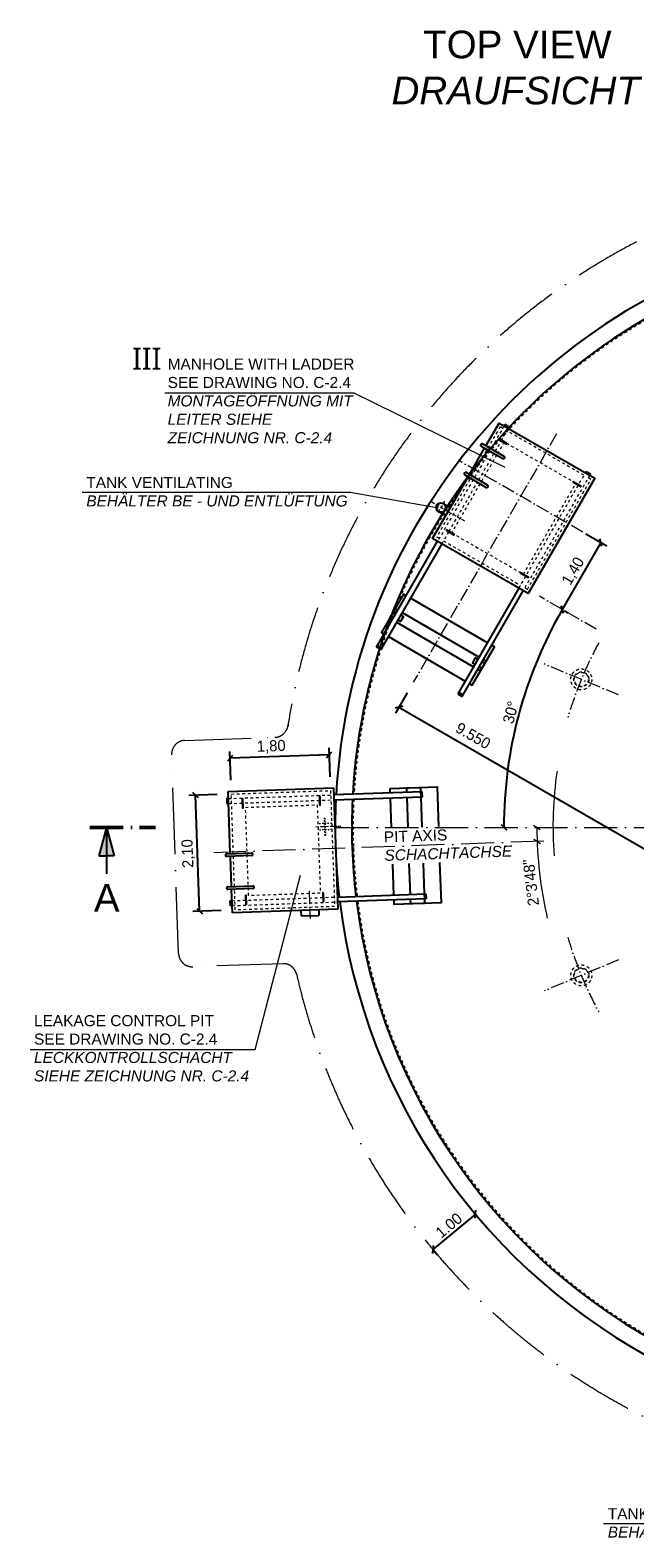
# Model space of a CAD drawing. Header units: millimetres. Extents: x -57642 to 5082813, y -177084 to 58112.
# Tile 787 of 1056: x 24337 to 35292, y -12862 to 14432. Entities that reach past the tile are written whole.
import ezdxf

# ---------------------------------------------------------------- set-up
doc = ezdxf.new("R2010")
doc.units = ezdxf.units.MM
for name, pattern in [('ACAD_ISO02W100', [15, 12, -3]), ('ACAD_ISO10W100', [18, 12, -3, 0, -3]), ('JIS_02_1.0', [2, 1, -1])]:
    doc.linetypes.add(name, pattern=pattern)
doc.layers.add('Bemaßung', color=7, linetype='Continuous', lineweight=9)
doc.layers.add('Beschriftung', color=7, linetype='Continuous', lineweight=9)
doc.layers.add('Kabeltrasse', color=7, linetype='Continuous', plot=False)
doc.styles.add('LBB3.5M1000', font='isocp.shx', dxfattribs={"height": 3.5})
doc.dimstyles.new('DIN', dxfattribs={"dimtxt": 2.5, "dimasz": 2.5, "dimexe": 1.25, "dimexo": 0.625, "dimtad": 1, "dimtih": 1, "dimdec": 4, "dimdsep": 46, "dimlunit": 6, "dimtxsty": 'Standard', "dimcen": 2.5, "dimadec": 0, "dimazin": 0, "dimtfac": 1, "dimtdec": 4, "dimtmove": 0, "dimatfit": 3, "dimfxl": 0, "dimtvp": 1, "dimtolj": 1, "dimtzin": 0, "dimarcsym": 0})

# ---------------------------------------------------------------- blocks, each defined once
blk = doc.blocks.new('_Oblique')
at = {"color": 0, "linetype": 'ByBlock', "lineweight": -2}
blk.add_line((-0.5, -0.5), (0.5, 0.5), dxfattribs=at)
blk = doc.blocks.new('*D3')
at = {"layer": 'Bemaßung', "color": 0, "lineweight": -2, "transparency": 16777216}
for p, q in [((34404, 5315), (34785, 5095)), ((34677, 5157), (33977, 3945)), ((34031, 3913), (34085, 3882))]:
    blk.add_line(p, q, dxfattribs=at)
at = {"layer": 'DEFPOINTS', "color": 0, "transparency": 16777216}
for p in [(34350, 5346), (33977, 3945), (33977, 3945)]:
    blk.add_point(p, dxfattribs=at)
at = {"layer": 'Bemaßung', "color": 0, "lineweight": -2, "transparency": 16777216, "xscale": 100, "yscale": 100, "zscale": 100}
for p, rotation in [((34677, 5157), 60.00000000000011), ((33977, 3945), 240.0000000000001)]:
    blk.add_blockref('_Oblique', p, dxfattribs=dict(at, rotation=rotation))
at = {"layer": 'Bemaßung', "color": 0, "transparency": 16777216, "insert": (34183, 4634), "char_height": 200, "attachment_point": 5, "rotation": 60}
blk.add_mtext('\\A1;1,40', dxfattribs=at)
blk = doc.blocks.new('*D13')
at = {"layer": 'Bemaßung', "color": 0, "lineweight": -2, "transparency": 16777216}
for p, q in [((27726, 594), (27210, 576)), ((27408, -1518), (27334, 581)), ((27799, -1504), (27283, -1522))]:
    blk.add_line(p, q, dxfattribs=at)
at = {"layer": 'DEFPOINTS', "color": 0, "transparency": 16777216}
for p in [(27334, 581), (27926, 601), (27999, -1497)]:
    blk.add_point(p, dxfattribs=at)
at = {"layer": 'Bemaßung', "color": 0, "lineweight": -2, "transparency": 16777216, "xscale": 100, "yscale": 100, "zscale": 100}
for p, rotation in [((27334, 581), 91.99999999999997), ((27408, -1518), 272)]:
    blk.add_blockref('_Oblique', p, dxfattribs=dict(at, rotation=rotation))
at = {"layer": 'Bemaßung', "color": 0, "transparency": 16777216, "insert": (27205, -474), "char_height": 200, "attachment_point": 5, "rotation": 92}
blk.add_mtext('\\A1;2,10', dxfattribs=at)
blk = doc.blocks.new('*D14')
at = {"layer": 'Bemaßung', "color": 0, "lineweight": -2, "transparency": 16777216}
for p, q in [((27972, 853), (27954, 1375)), ((29771, 916), (29753, 1438)), ((29757, 1313), (27958, 1250))]:
    blk.add_line(p, q, dxfattribs=at)
at = {"layer": 'DEFPOINTS', "color": 0, "transparency": 16777216}
for p in [(27958, 1250), (27979, 653), (29778, 716)]:
    blk.add_point(p, dxfattribs=at)
at = {"layer": 'Bemaßung', "color": 0, "lineweight": -2, "transparency": 16777216, "xscale": 100, "yscale": 100, "zscale": 100}
for p, rotation in [((27958, 1250), 182), ((29757, 1313), 1.999999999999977)]:
    blk.add_blockref('_Oblique', p, dxfattribs=dict(at, rotation=rotation))
at = {"layer": 'Bemaßung', "color": 0, "transparency": 16777216, "insert": (28705, 1458), "char_height": 200, "attachment_point": 5, "rotation": 2}
blk.add_mtext('\\A1;1,80', dxfattribs=at)
blk = doc.blocks.new('*D181')
at = {"layer": 'Bemaßung', "color": 0, "lineweight": -2, "transparency": 16777216}
for p, q in [((31169, 2437), (30957, 2069)), ((31019, 2178), (39290, -2597)), ((39439, -2338), (39227, -2706))]:
    blk.add_line(p, q, dxfattribs=at)
at = {"layer": 'DEFPOINTS', "color": 0, "transparency": 16777216}
for p in [(32519, 4775), (40789, 0), (39290, -2597)]:
    blk.add_point(p, dxfattribs=at)
at = {"layer": 'Bemaßung', "color": 0, "lineweight": -2, "transparency": 16777216, "xscale": 100, "yscale": 100, "zscale": 100}
for p, rotation in [((31019, 2178), 150.0000000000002), ((39290, -2597), 330.0000000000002)]:
    blk.add_blockref('_Oblique', p, dxfattribs=dict(at, rotation=rotation))
at = {"layer": 'Bemaßung', "color": 0, "transparency": 16777216, "insert": (32363, 1659), "char_height": 200, "attachment_point": 5, "rotation": 330}
blk.add_mtext('\\A1;9.550', dxfattribs=at)
blk = doc.blocks.new('*D478')
at = {"layer": 'Bemaßung', "color": 0, "lineweight": -2, "transparency": 16777216}
blk.add_arc((40809, 0), 7889, 150, 180, dxfattribs=at)
at = {"layer": 'DEFPOINTS', "color": 0, "transparency": 16777216}
for p in [(33562, 4184), (34593, 3589), (33396, 2698), (29871, 0), (54595, 0)]:
    blk.add_point(p, dxfattribs=at)
at = {"layer": 'Bemaßung', "color": 0, "lineweight": -2, "transparency": 16777216, "xscale": 100, "yscale": 100, "zscale": 100}
for p, rotation in [((33977, 3945), 60.00000000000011), ((32920, 0), 270)]:
    blk.add_blockref('_Oblique', p, dxfattribs=dict(at, rotation=rotation))
at = {"layer": 'Bemaßung', "color": 0, "transparency": 16777216, "insert": (33044, 2081), "char_height": 200, "attachment_point": 5, "rotation": 75}
blk.add_mtext('\\A1;30°', dxfattribs=at)
blk = doc.blocks.new('*D710')
at = {"layer": 'Bemaßung', "color": 0, "lineweight": -2, "transparency": 16777216}
for p, q in [((32403, -7001), (31635, -7642)), ((32403, -7001), (32483, -7097)), ((31635, -7642), (31715, -7738))]:
    blk.add_line(p, q, dxfattribs=at)
at = {"layer": 'DEFPOINTS', "color": 0, "transparency": 16777216}
for p in [(32403, -7001), (31635, -7642), (31635, -7642)]:
    blk.add_point(p, dxfattribs=at)
at = {"layer": 'Bemaßung', "color": 0, "lineweight": -2, "transparency": 16777216, "xscale": 100, "yscale": 100, "zscale": 100}
for p, rotation in [((32403, -7001), 39.85395775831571), ((31635, -7642), 219.8539577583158)]:
    blk.add_blockref('_Oblique', p, dxfattribs=dict(at, rotation=rotation))
at = {"layer": 'Bemaßung', "color": 0, "transparency": 16777216, "insert": (31923, -7206), "char_height": 200, "attachment_point": 5, "rotation": 39.854}
blk.add_mtext('\\A1;1.00', dxfattribs=at)
blk = doc.blocks.new('*D733')
at = {"layer": 'Bemaßung', "color": 0, "lineweight": -2, "transparency": 16777216}
blk.add_arc((40789, 0), 8119, 330, 0, dxfattribs=at)
at = {"layer": 'DEFPOINTS', "color": 0, "transparency": 16777216}
for p in [(29871, 0), (54595, 0), (48785, -1410), (46895, -3525), (47894, -4102)]:
    blk.add_point(p, dxfattribs=at)
at = {"layer": 'Bemaßung', "color": 0, "lineweight": -2, "transparency": 16777216, "xscale": 100, "yscale": 100, "zscale": 100}
for p, rotation in [((48908, 0), 90), ((47820, -4059), 240)]:
    blk.add_blockref('_Oblique', p, dxfattribs=dict(at, rotation=rotation))
at = {"layer": 'Bemaßung', "color": 0, "transparency": 16777216, "insert": (48400, -2064), "char_height": 200, "attachment_point": 5, "rotation": 74.8258}
blk.add_mtext('\\A1;30°', dxfattribs=at)

msp = doc.modelspace()

# ---------------------------------------------------------------- hatches: boundary and pattern name
for points in [[(25721.50903, 0), (25584.26746, -512.19248), (25721.50903, -512.19248)], [(25721.50903, 0), (25721.50903, -512.19248), (25858.75059, -512.19248)]]:
    msp.add_hatch(color=256).paths.add_polyline_path(points)
at = {"layer": 'Beschriftung'}
for points in [[(31777.97089, 5875.82296, 0.4142135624), (31693.82089, 5791.67296), (31707.41355, 5791.67296, -0.316340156), (31777.97089, 5862.23029)], [(31707.41355, 5791.67296), (31693.82089, 5791.67296, 0.1989123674), (31718.46785, 5732.16992, -0.1800703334)], [(31777.97089, 5875.82296), (31777.97089, 5862.23029, -0.1800703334), (31837.47392, 5851.17599, 0.1989123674)]]:
    msp.add_hatch(color=256, dxfattribs=at).paths.add_polyline_path(points)

# ---------------------------------------------------------------- linework, layer by layer
at = {"linetype": 'ACAD_ISO10W100', "lineweight": 18, "ltscale": 20}
for p, q in [((33873.9001, 7121.92884), (31278.9001, 2627.257)), ((34349.73312, 5346.09582), (32098.06708, 6646.09582)), ((34592.55646, 3589.32095), (33562.01849, 4184.30232)), ((34997.25664, 2399.20202), (33647.31532, 2958.36603)), ((29392.58018, -1148.44437), (29410.02992, -1648.13978)), ((34997.25664, -2399.20202), (33647.31532, -2958.36603))]:
    msp.add_line(p, q, dxfattribs=at)
at = {"linetype": 'JIS_02_1.0', "lineweight": 18, "ltscale": 50}
for p, q in [((32851.17597, 7250.51868), (31701.17597, 5258.66025)), ((32923.96443, 7266.22927), (32686.03943, 6854.13108)), ((32898.96443, 7222.928), (32851.17597, 7250.51868)), ((32877.40672, 7005.58895), (33001.90672, 7221.22927)), ((34370.89348, 6373.10936), (32976.90672, 7177.928)), ((32763.98172, 6809.13108), (32871.40672, 6995.19664)), ((32924.38105, 6977.3136), (32811.45605, 6781.72176)), ((34223.41915, 6227.3136), (32924.38105, 6977.3136)), ((32661.88943, 6812.30206), (32386.03943, 6334.51584)), ((32463.98172, 6289.51584), (32739.83172, 6767.30206)), ((32787.30605, 6739.89274), (32511.45605, 6262.10652)), ((32361.88943, 6292.68681), (31718.96443, 5179.10805)), ((33190.89348, 4329.28941), (34395.89348, 6416.41063)), ((34473.83577, 6371.41063), (33268.83577, 4284.28941)), ((33346.62423, 4308.66025), (34496.62423, 6300.51868)), ((34496.62423, 6300.51868), (34448.83577, 6328.10936)), ((31927.40672, 5360.14068), (32439.83172, 6247.68681)), ((32487.30605, 6220.2775), (31974.38105, 5331.86533)), ((33273.41915, 4581.86533), (34223.41915, 6227.3136)), ((31701.17597, 5258.66025), (31748.96443, 5231.06957)), ((31796.90672, 5134.10805), (31921.40672, 5349.74837)), ((31826.90672, 5186.06957), (33220.89348, 4381.25094)), ((31974.38105, 5331.86533), (33273.41915, 4581.86533)), ((33298.83577, 4336.25094), (33346.62423, 4308.66025)), ((27928.40893, 521.47406), (29837.24541, 588.1321)), ((27980.58347, 603.3448), (29779.48695, 666.16389)), ((28018.13009, -471.84982), (27980.58347, 603.3448)), ((29779.48695, 666.16389), (29852.7759, -1432.55684)), ((27931.54988, 431.52889), (29840.38636, 498.18693)), ((28239.15605, 362.22197), (29538.36412, 407.59131)), ((28294.99524, -1236.80336), (28239.15605, 362.22197)), ((29538.36412, 407.59131), (29594.20332, -1191.43401)), ((28039.06979, -1071.48432), (28019.81573, -520.1204)), ((27992.973, -1327.39897), (29901.80948, -1260.74093)), ((27996.11395, -1417.34414), (29904.95043, -1350.6861)), ((28053.87241, -1495.37594), (28040.75543, -1119.75489)), ((29594.20332, -1191.43401), (28294.99524, -1236.80336)), ((29852.7759, -1432.55684), (28053.87241, -1495.37594))]:
    msp.add_line(p, q, dxfattribs=at)
for p, q in [((32923.96443, 7266.22927), (32938.96443, 7292.21003)), ((33011.90672, 7238.54978), (32933.96443, 7283.54978)), ((33016.90672, 7247.21003), (32938.96443, 7292.21003)), ((33016.90672, 7247.21003), (33001.90672, 7221.22927)), ((32510.17792, 6899.89274), (32899.88935, 6674.89274)), ((32924.03935, 6716.72176), (32534.32792, 6941.72176)), ((32832.27851, 7017.78732), (32962.18232, 6942.78732)), ((32968.18232, 6953.17963), (32838.27851, 7028.17963)), ((32210.17792, 6380.2775), (32599.88935, 6155.2775)), ((32624.03935, 6197.10652), (32234.32792, 6422.10652)), ((34410.89348, 6442.3914), (34395.89348, 6416.41063)), ((34405.89348, 6433.73114), (34483.83577, 6388.73114)), ((34410.89348, 6442.3914), (34488.83577, 6397.3914)), ((34473.83577, 6371.41063), (34488.83577, 6397.3914)), ((34304.52169, 6167.78732), (34174.61788, 6242.78732)), ((34180.61788, 6253.17963), (34310.52169, 6178.17963)), ((31820.04589, 5864.54899), (31949.3372, 5788.48811)), ((31735.89589, 5718.79692), (31865.7997, 5643.79692)), ((31882.27851, 5372.33906), (32012.18232, 5297.33906)), ((32018.18232, 5307.73136), (31888.27851, 5382.73136)), ((30613.96443, 3265.19191), (31718.96443, 5179.10805)), ((31796.90672, 5134.10805), (30691.90672, 3220.19191)), ((33354.52169, 4522.33906), (33224.61788, 4597.33906)), ((33230.61788, 4607.73136), (33360.52169, 4532.73136)), ((33190.89348, 4329.28941), (32085.89348, 2415.37327)), ((32163.83577, 2370.37327), (33268.83577, 4284.28941)), ((30851.17597, 3786.41707), (30951.17597, 3959.62215)), ((30951.17597, 3959.62215), (30998.96443, 3932.03147)), ((31076.90672, 3887.03147), (32470.89348, 3082.21283)), ((30851.17597, 3786.41707), (30898.96443, 3758.82639)), ((30976.90672, 3713.82639), (32370.89348, 2909.00775)), ((30691.90672, 3220.19191), (30613.96443, 3265.19191)), ((30696.90672, 3228.85216), (30618.96443, 3273.85216)), ((32496.62423, 2836.41707), (32596.62423, 3009.62215)), ((32548.83577, 3037.21283), (32596.62423, 3009.62215)), ((32448.83577, 2864.00775), (32496.62423, 2836.41707)), ((32085.89348, 2415.37327), (32163.83577, 2370.37327)), ((32090.89348, 2424.03352), (32168.83577, 2379.03352)), ((27923.87199, 651.39487), (29832.70847, 718.05291)), ((27963.16359, -473.76929), (27923.87199, 651.39487)), ((29577.10239, 559.03552), (29582.33732, 409.12689)), ((29594.33001, 409.54569), (29589.09508, 559.45431)), ((29832.70847, 718.05291), (29909.48737, -1480.60691)), ((31441.26769, 644.14579), (29837.24541, 588.1321)), ((29840.38636, 498.18693), (31444.40864, 554.20062)), ((31158.6463, 714.3252), (31408.494, 723.05007)), ((31161.43825, 634.37393), (31158.6463, 714.3252)), ((31408.494, 723.05007), (31411.28596, 643.09881)), ((31411.46046, 638.10185), (31431.44828, 638.79984)), ((31411.46046, 638.10185), (31414.25242, 558.15059)), ((31434.24024, 558.84858), (31414.25242, 558.15059)), ((31414.42692, 553.15363), (31433.58172, 4.63176)), ((31434.41473, 553.85162), (31431.27378, 643.7968)), ((31444.40864, 554.20062), (31441.26769, 644.14579)), ((27928.40893, 521.47406), (27898.4272, 520.42708)), ((27898.4272, 520.42708), (27901.56816, 430.4819)), ((27901.56816, 430.4819), (27931.54988, 431.52889)), ((27908.42111, 520.77607), (27911.56207, 430.8309)), ((27908.59561, 515.77912), (27928.58343, 516.47711)), ((27931.37539, 436.52584), (27911.38757, 435.82785)), ((27931.37539, 436.52584), (27928.58343, 516.47711)), ((28177.95524, 510.17622), (28183.19016, 360.2676)), ((28195.18285, 360.68639), (28189.94793, 510.59501)), ((31183.73402, -4.09311), (31164.57921, 544.42876)), ((25721.50903, 0), (25584.26746, -512.19248)), ((25721.50903, 0), (25721.50903, -839.91397)), ((25721.50903, 0), (25858.75059, -512.19248)), ((25584.26746, -512.19248), (25721.50903, -512.19248)), ((25858.75059, -512.19248), (25721.50903, -512.19248)), ((27898.20319, -476.03776), (28347.92906, -460.33299)), ((28349.61471, -508.60356), (27899.88884, -524.30834)), ((27984.10329, -1073.40379), (27964.84924, -522.03987)), ((31226.00232, -1214.4991), (31206.46178, -654.93103)), ((31456.30948, -646.20616), (31475.85003, -1205.77422)), ((27919.14289, -1075.67226), (28368.86876, -1059.96748)), ((28370.55441, -1108.23806), (27920.82853, -1123.94283)), ((27962.99127, -1328.44595), (27992.973, -1327.39897)), ((27966.13223, -1418.39113), (27962.99127, -1328.44595)), ((27976.12614, -1418.04213), (27972.98518, -1328.09696)), ((27993.1475, -1332.39592), (27973.15968, -1333.09391)), ((28000.65089, -1547.26495), (27985.78894, -1121.67437)), ((27993.1475, -1332.39592), (27995.93946, -1412.34719)), ((28239.02935, -1238.75773), (28244.26428, -1388.66635)), ((28256.25697, -1388.24756), (28251.02204, -1238.33893)), ((29638.17651, -1189.89843), (29643.41144, -1339.80706)), ((29655.40413, -1339.38826), (29650.1692, -1189.47964)), ((29901.80948, -1260.74093), (31505.83176, -1204.72724)), ((31508.97271, -1294.67241), (29904.95043, -1350.6861)), ((31231.93524, -1384.39554), (31229.14328, -1304.44427)), ((31476.02453, -1210.77118), (31496.01234, -1210.07319)), ((31476.02453, -1210.77118), (31478.81649, -1290.72244)), ((31498.8043, -1290.02445), (31478.81649, -1290.72244)), ((31478.99099, -1295.7194), (31481.78295, -1375.67066)), ((31498.9788, -1295.02141), (31495.83785, -1205.07623)), ((31505.83176, -1204.72724), (31508.97271, -1294.67241)), ((27996.11395, -1417.34414), (27966.13223, -1418.39113)), ((27975.95164, -1413.04518), (27995.93946, -1412.34719)), ((29909.48737, -1480.60691), (28000.65089, -1547.26495)), ((29242.94366, -1503.88313), (29246.4336, -1603.82221)), ((29246.4336, -1603.82221), (29570.13629, -1592.51827)), ((29566.64634, -1492.57918), (29570.13629, -1592.51827)), ((31481.78295, -1375.67066), (31231.93524, -1384.39554))]:
    msp.add_line(p, q)
at = {"linetype": 'ACAD_ISO10W100', "lineweight": 18, "ltscale": 5}
for p, q in [((32210.98359, 5541.67296), (31604.7658, 5891.67296)), ((31845.04589, 5907.85026), (31710.89589, 5675.49565)), ((29832.03842, 17.60283), (29510.62179, 6.37871))]:
    msp.add_line(p, q, dxfattribs=at)
at = {"linetype": 'ACAD_ISO10W100', "lineweight": 13, "ltscale": 100}
for p, q in [((27141.17435, 1574.64153), (28770.09, 1630.01399)), ((27025.68971, -2281.73803), (26900.05152, 1316.06895)), ((28921.49638, -2467.33644), (27284.26229, -2522.86086))]:
    msp.add_line(p, q, dxfattribs=at)
at = {"linetype": 'JIS_02_1.0', "lineweight": 18, "ltscale": 25}
for p, q in [((29800.17712, 73.67504), (29550.32941, 64.95017)), ((29804.16613, -40.55533), (29554.31843, -49.2802))]:
    msp.add_line(p, q, dxfattribs=at)
at = {"linetype": 'ACAD_ISO10W100', "lineweight": 18, "ltscale": 50}
for p, q in [((29871.04316, 0), (54595.45012, 0)), ((33642.87606, -249.56361), (27664.89665, -458.31925))]:
    msp.add_line(p, q, dxfattribs=at)
at = {"linetype": 'ACAD_ISO10W100', "lineweight": 50, "ltscale": 50}
msp.add_line((25421.50903, 0), (26610.93049, 0), dxfattribs=at)
for points in [[(32594.9497, 6906.72176), (32832.8747, 7318.81995), (34564.9255, 6318.81995), (33359.9255, 4231.69873), (31627.8747, 5231.69873), (32270.7997, 6345.2775)], [(32938.29456, 7281.04978), (32928.29456, 7263.72927), (32997.57659, 7223.72927), (33007.57659, 7241.04978)], [(32294.9497, 6387.10652), (32570.7997, 6864.89274)], [(34479.50564, 6391.23114), (34469.50564, 6373.91063), (34400.22361, 6413.91063), (34410.22361, 6431.23114)], [(31148.96443, 4191.83909), (31101.17597, 4219.42977), (30701.17597, 3526.60945), (30748.96443, 3499.01876)], [(32620.89348, 3342.02045), (31226.90672, 4146.83909)], [(30923.96443, 3802.12766), (30876.33303, 3829.62766), (30926.33303, 3916.2302), (30973.96443, 3888.7302)], [(31051.90672, 3843.7302), (31099.53811, 3816.2302), (31049.53811, 3729.62766), (31001.90672, 3757.12766)], [(30623.29456, 3271.35216), (30633.29456, 3288.67267), (30702.57659, 3248.67267), (30692.57659, 3231.35216)], [(30826.90672, 3454.01876), (32220.89348, 2649.20013)], [(32298.83577, 2604.20013), (32346.62423, 2576.60945), (32746.62423, 3269.42977), (32698.83577, 3297.02045)], [(32445.89348, 3038.91156), (32398.26209, 3066.41156), (32348.26209, 2979.80902), (32395.89348, 2952.30902)], [(32473.83577, 2907.30902), (32521.46717, 2879.80902), (32571.46717, 2966.41156), (32523.83577, 2993.91156)], [(32164.50564, 2381.53352), (32174.50564, 2398.85403), (32105.22361, 2438.85403), (32095.22361, 2421.53352)], [(30861.62101, 623.90408), (30858.82905, 703.85535), (31708.31125, 733.51992), (31733.39897, 15.10161)], [(30883.91677, -14.56296), (30864.76196, 533.95891)], [(30926.18508, -1224.96895), (30906.64453, -665.40088)], [(31756.12673, -635.73631), (31781.60019, -1365.20081), (30932.11799, -1394.86539), (30929.32603, -1314.91412)]]:
    msp.add_lwpolyline(points)
at = {"linetype": 'JIS_02_1.0', "lineweight": 18, "ltscale": 25}
msp.add_lwpolyline([(29666.76636, 169.07719), (29676.76027, 169.42619), (29687.72918, -144.68235), (29677.73528, -145.03135)], close=True, dxfattribs=at)
msp.add_circle((31777.97089, 5791.67296), 84.15)
at = {"linetype": 'JIS_02_1.0', "lineweight": 18, "ltscale": 50}
for centre, radius in [((34322.28598, 2678.78403), 190), ((34322.28598, 2678.78403), 136.5), ((34322.28598, 2678.78403), 126.5), ((34322.28598, -2678.78403), 190), ((34322.28598, -2678.78403), 136.5), ((34322.28598, -2678.78403), 126.5)]:
    msp.add_circle(centre, radius, dxfattribs=at)
at = {"linetype": 'ACAD_ISO10W100', "lineweight": 13, "ltscale": 100}
for centre, radius, start, end in [((40789.44271, 0), 11925, 312.98024376, 171.218331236), ((28761.36512, 1879.86169), 250, 272, 354.047860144), ((27149.89923, 1324.79383), 250, 92, 182), ((27275.53742, -2273.01315), 250, 182, 272), ((28921.90281, -2717.33611), 250, 9.952139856, 92), ((40789.44271, 0), 11925, 192.835113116, 298.999603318)]:
    msp.add_arc(centre, radius, start, end, dxfattribs=at)
for centre, radius, start, end in [((40789.44271, 0), 10925, 313.253316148, 176.906161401), ((40789.44271, 0), 10625, 314.047774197, 176.761938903), ((32522.25292, 6920.80725), 24.15, 60, 240), ((32835.27851, 7022.98347), 6, 60, 240), ((32965.18232, 6947.98347), 6, 240, 60), ((32911.96435, 6695.80725), 24.15, 240, 60), ((32222.25292, 6401.19201), 24.15, 60, 240), ((32611.96435, 6176.19201), 24.15, 240, 60), ((34177.61788, 6247.98347), 6, 60, 240), ((34307.52169, 6172.98347), 6, 240, 60), ((31885.27851, 5377.53521), 6, 60, 240), ((32015.18232, 5302.53521), 6, 240, 60), ((33227.61788, 4602.53521), 6, 60, 240), ((33357.52169, 4527.53521), 6, 240, 60), ((29583.09874, 559.24491), 6, 2, 182), ((28183.95158, 510.38562), 6, 2, 182), ((28189.1865, 360.47699), 6, 182, 2), ((29588.33366, 409.33629), 6, 182, 2), ((40789.44271, 0), 10925, 177.379865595, 186.620134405), ((40789.44271, 0), 10625, 177.249119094, 186.750880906), ((27899.04601, -500.17305), 24.15, 92, 272), ((28348.77188, -484.46828), 24.15, 272, 92), ((27919.98571, -1099.80755), 24.15, 92, 272), ((28369.71158, -1084.10277), 24.15, 272, 92), ((28245.0257, -1238.54833), 6, 2, 182), ((29644.17286, -1189.68903), 6, 2, 182), ((29649.40778, -1339.59766), 6, 182, 2), ((40789.44271, 0), 10925, 187.093838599, 298.908023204), ((40789.44271, 0), 10625, 187.238061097, 298.877187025), ((28250.26062, -1388.45695), 6, 182, 2)]:
    msp.add_arc(centre, radius, start, end)
at = {"linetype": 'JIS_02_1.0', "lineweight": 18, "ltscale": 50}
for centre, radius, start, end in [((40789.44271, 0), 10600, 314.057336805, 176.74955033), ((44493.35194, -2184.64102), 14919, 145.094160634, 147.566805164), ((44493.35194, -2184.64102), 14909, 145.090862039, 147.565486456), ((44493.35194, -2184.64102), 14919, 144.487357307, 144.907958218), ((44493.35194, -2184.64102), 14909, 144.901027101, 144.904533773), ((40789.44271, 0), 10600, 177.237888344, 186.762111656), ((40789.44271, 0), 10600, 187.25044967, 298.874538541)]:
    msp.add_arc(centre, radius, start, end, dxfattribs=at)
at = {"linetype": 'ACAD_ISO02W100', "lineweight": 18, "ltscale": 10}
for centre, start, end in [((44593.35194, -2011.43594), 141.489116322, 141.514340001), ((44493.35194, -2184.64102), 144.901027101, 144.904533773)]:
    msp.add_arc(centre, 14909, start, end, dxfattribs=at)
at = {"linetype": 'ACAD_ISO02W100', "lineweight": 18, "ltscale": 7}
msp.add_arc((44493.35194, -2184.64102), 14919, 144.487357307, 144.907958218, dxfattribs=at)
at = {"linetype": 'ACAD_ISO10W100', "lineweight": 18, "ltscale": 20}
for start, end in [(151.517379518, 163.482620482), (196.517379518, 208.482620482)]:
    msp.add_arc((40789.44271, 0), 7000, start, end, dxfattribs=at)
at = {"linetype": 'Continuous'}
for start, end in [(178.708121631, 179.464763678), (184.535236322, 185.291878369)]:
    msp.add_arc((45171.77148, 153.03429), 15325, start, end, dxfattribs=at)
at = {"layer": 'Bemaßung'}
for centre, radius, start, end in [((40286.75954, 43.30851), 6477.58647, 171.364358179, 184.939512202), ((40789.44271, 0), 7271.74008, 180, 193.041152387)]:
    msp.add_arc(centre, radius, start, end, dxfattribs=at)
at = {"layer": 'Beschriftung', "lineweight": 13}
for p, q in [((26776.11859, 7867.24562), (30200.05456, 7867.24562)), ((30200.05456, 7867.24562), (32934.97445, 6520.51633)), ((25279.80437, 6067.17629), (30135.023, 6067.17629)), ((30135.023, 6067.17629), (31734.77171, 5781.61456)), ((28412.42253, -4018.92752), (29235.30437, -867.91763)), ((24337.39912, -4018.92752), (28412.42253, -4018.92752)), ((34726.04625, -12600.8257), (39581.26488, -12600.8257))]:
    msp.add_line(p, q, dxfattribs=at)
at = {"layer": 'Beschriftung'}
msp.add_arc((31792.87284, 5776.771), 86.74883, 59.059982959, 210.940017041, dxfattribs=at)
at = {"layer": 'Kabeltrasse', "linetype": 'ACAD_ISO10W100', "lineweight": 18, "ltscale": 2}
msp.add_line((29832.03842, 17.60283), (29970.28619, 22.43055), dxfattribs=at)

# ---------------------------------------------------------------- block references
at = {"layer": 'Bemaßung', "xscale": 99.99999999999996, "yscale": 99.99999999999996, "zscale": 99.99999999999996, "rotation": 282.9999999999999}
for p in [(33517.70262, 0), (33522.13237, -253.78007)]:
    msp.add_blockref('_Oblique', p, dxfattribs=at)

# ---------------------------------------------------------------- texts
at = {"layer": 'Bemaßung', "insert": (33410.39468, -997.96918), "char_height": 200, "attachment_point": 5, "rotation": 96.605473}
msp.add_mtext('\\A1;2°3\'48"', dxfattribs=at)
at = {"layer": 'Beschriftung', "attachment_point": 1, "style": 'LBB3.5M1000'}
for s, insert, char_height, width in [('\\pi911.06;{\\fArial|b0|i0|c0|p34;TOP VIEW\\P\\pi338.42;\\fArial|b0|i1|c0|p34;DRAUFSICHT}', (30545.21791, 14423.10114), 500, 5212.9838851), ('{\\fSegoe UI|b0|i0|c0|p34;\\H2x;\\C256;III}', (26185.87452, 8684.67483), 200, 517.2088703), ('{\\fArial|b0|i0|c0|p34;MANHOLE WITH LADDER\\PSEE DRAWING NO. C-2.4\\P\\fArial|b0|i1|c0|p34;MONTAGEÖFFNUNG MIT\\PLEITER SIEHE\\PZEICHNUNG NR. C-2.4}', (26828.50134, 8487.45122), 200, 7399.5425203), ('{\\fArial|b0|i0|c0|p34;\\C256;TANK VENTILATING\\P\\fArial|b0|i1|c0|p34;BEHÄLTER BE - UND ENTLÜFTUNG}', (25355.40147, 6343.38622), 200, 6779.5439945), ('{\\fArial|b0|i0|c0|p34;A}', (25492.21758, -1026.64518), 500, 335.8461916), ('{\\fArial|b0|i0|c0|p34;LEAKAGE CONTROL PIT\\PSEE DRAWING NO. C-2.4\\P\\fArial|b0|i1|c0|p34;LECKKONTROLLSCHACHT\\PSIEHE ZEICHNUNG NR. C-2.4}', (24407.48144, -3398.72193), 200, 7399.5425203), ('{\\fArial|b0|i0|c0|p34;\\C256;TANK VENTILATING\\P\\fArial|b0|i1|c0|p34;BEHÄLTER BE - UND ENTLÜFTUNG}', (34801.64335, -12324.61577), 200, 6779.5439945)]:
    msp.add_mtext(s, dxfattribs=dict(at, insert=insert, char_height=char_height, width=width))
at = {"layer": 'Beschriftung', "insert": (30741.73729, -74.47716), "char_height": 200, "width": 3290.8552474, "attachment_point": 1, "rotation": 2, "style": 'LBB3.5M1000'}
msp.add_mtext('{\\fArial|b0|i0|c0|p34;\\C256;PIT AXIS\\P\\fArial|b0|i1|c0|p34;SCHACHTACHSE}', dxfattribs=at)

# ---------------------------------------------------------------- dimensions: what is measured, and where the dimension line sits
at = {"layer": 'Bemaßung'}
for base, p1, p2, angle, text, override, picture, middle in [((33977.19868, 3944.59793), (34349.73312, 5346.09582), (33977.19868, 3944.59793), 60, '1,40', {"dimscale": 100, "dimtxt": 2, "dimasz": 1, "dimgap": 0.5, "dimtih": 0, "dimblk1": 'Oblique', "dimblk2": 'Oblique', "dimsah": 1, "dimtmove": 2}, '*D3', (34182.86111, 4634.14905)), ((27334.49575, 580.78292), (27998.90591, -1497.29541), (27925.61697, 601.42533), 92, '2,10', {"dimscale": 100, "dimtxt": 2, "dimasz": 1, "dimexo": 2, "dimgap": 0.5, "dimtih": 0, "dimblk1": 'Oblique', "dimblk2": 'Oblique', "dimsah": 1, "dimtmove": 2}, '*D13', (27204.57508, -474.39403))]:
    dim = msp.add_linear_dim(base=base, p1=p1, p2=p2, angle=angle, text=text, dimstyle='DIN', override=override, dxfattribs=at)
    dim.commit()
    dim.dimension.update_dxf_attribs({"geometry": picture, "text_midpoint": middle})
dim = msp.add_linear_dim(base=(39289.9104, -2597.26614), p1=(32518.9001, 4775), p2=(40789.44271, 0), angle=330, dimstyle='DIN', override={"dimscale": 100, "dimtxt": 2, "dimasz": 1, "dimexo": 27, "dimgap": 0.5, "dimtih": 0, "dimblk1": 'Oblique', "dimblk2": 'Oblique', "dimsah": 1, "dimtmove": 2}, dxfattribs=at)
dim.commit()
dim.dimension.update_dxf_attribs({"geometry": '*D181', "text_midpoint": (32363.03913, 1658.98441), "dimtype": 161})
dim = msp.add_angular_dim_2l(base=(33396.03723, 2698.25893), line1=((29871.04316, 0), (54595.45012, 0)), line2=((34592.55646, 3589.32095), (33562.01849, 4184.30232)), dimstyle='DIN', override={"dimscale": 100, "dimtxt": 2, "dimasz": 1, "dimgap": 0.5, "dimtih": 0, "dimblk1": 'Oblique', "dimblk2": 'Oblique', "dimsah": 1, "dimtmove": 2}, dxfattribs=at)
dim.commit()
dim.dimension.update_dxf_attribs({"geometry": '*D478', "text_midpoint": (33044.18984, 2080.69323)})
dim = msp.add_linear_dim(base=(27958.00315, 1249.96034), p1=(29777.74198, 716.13344), p2=(27978.83849, 653.31434), angle=2, text='1,80', dimstyle='DIN', override={"dimscale": 100, "dimtxt": 2, "dimasz": 1, "dimexo": 2, "dimgap": 0.5, "dimtih": 0, "dimblk1": 'Oblique', "dimblk2": 'Oblique', "dimsah": 1, "dimtmove": 2}, dxfattribs=at)
dim.commit()
dim.dimension.update_dxf_attribs({"geometry": '*D14', "text_midpoint": (28705.12109, 1457.99495), "dimtype": 160})
dim = msp.add_angular_dim_2l(base=(48784.61507, -1409.7646), line1=((46895.40562, -3525.27933), (47893.51593, -4101.53859)), line2=((29871.04316, 0), (54595.45012, 0)), dimstyle='DIN', override={"dimscale": 100, "dimtxt": 2, "dimasz": 1, "dimgap": 0.5, "dimtih": 0, "dimblk1": 'Oblique', "dimblk2": 'Oblique', "dimsah": 1, "dimtmove": 2}, dxfattribs=at)
dim.commit()
dim.dimension.update_dxf_attribs({"geometry": '*D733', "text_midpoint": (48400.00359, -2064.07069), "dimtype": 162})
dim = msp.add_aligned_dim(p1=(32402.53471, -7001.09986), p2=(31634.85434, -7641.9328), distance=0.00018, text='1.00', dimstyle='DIN', override={"dimscale": 100, "dimtxt": 2, "dimasz": 1, "dimexo": 0, "dimgap": 0.5, "dimtih": 0, "dimblk1": 'Oblique', "dimblk2": 'Oblique', "dimsah": 1, "dimtmove": 2}, dxfattribs=at)
dim.commit()
dim.dimension.update_dxf_attribs({"geometry": '*D710', "text_midpoint": (31922.5697, -7206.36441)})

doc.saveas('drawing.dxf')
